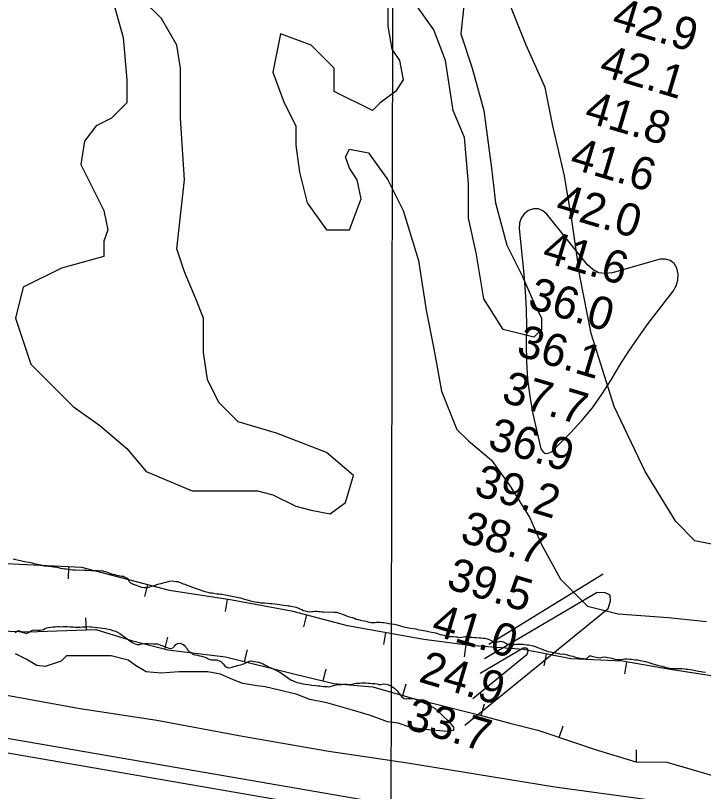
# Model space of a CAD drawing. Extents: x 3187622 to 3225504, y 800805 to 826213.
# Drawn here: x 3206739 to 3208153, y 808349 to 809944 of the extents above; entities that cross this region are included whole.
import ezdxf

# ---------------------------------------------------------------- set-up
doc = ezdxf.new("R2010")
doc.units = 0
for name, color, linetype in [('V-BORW-LINE', 7, 'Continuous'), ('V-GRID-MAJR', 7, 'Continuous'), ('V-LEVE-TOET', 7, 'Continuous'), ('V-RIVR-RANG', 7, 'Continuous'), ('V-SITE-VEGE', 7, 'Continuous'), ('V-SURV-LINE', 7, 'Continuous'), ('V-TOPO-MAJR', 7, 'Continuous'), ('V-TOPO-MINR', 7, 'Continuous')]:
    doc.layers.add(name, color=color, linetype=linetype)

msp = doc.modelspace()

# ---------------------------------------------------------------- linework, layer by layer
at = {"layer": 'V-BORW-LINE'}
for p, q in [((3206848.1, 808811), (3206847, 808786)), ((3207010.1, 808774.2), (3207003.8, 808750)), ((3207173.8, 808744), (3207170, 808719.3)), ((3207337.2, 808712), (3207330.8, 808687.8)), ((3206884.5, 808681.3), (3206883.7, 808706.3)), ((3207045.5, 808641.9), (3207051.8, 808666.1)), ((3207499.6, 808675.7), (3207495.2, 808651.1)), ((3207664.3, 808650.6), (3207661.1, 808625.8)), ((3207209.9, 808616.3), (3207216, 808640.6)), ((3207829.5, 808631.6), (3207824.6, 808607.1)), ((3207371.6, 808576.3), (3207377.4, 808600.7)), ((3207994.9, 808615.5), (3207990.6, 808590.9)), ((3207534.8, 808546.5), (3207541.7, 808570.5)), ((3207696.2, 808505.3), (3207702.8, 808529.4)), ((3207856.5, 808460.3), (3207864.6, 808484)), ((3208015.1, 808409.8), (3208015.2, 808434.8))]:
    msp.add_line(p, q, dxfattribs=at)
for points in [[(3208187.2, 808584.2), (3208084.3, 808599.8), (3207986.6, 808617), (3207880.1, 808621.5), (3207782.8, 808641), (3207673.1, 808649.4), (3207578.3, 808661.7), (3207421.2, 808689.7), (3207309.5, 808719.3), (3207184.3, 808742.4), (3207055.6, 808762.2), (3206875.1, 808809.7), (3206703.7, 808817.5)], [(3206630.2, 808682.1), (3206764.8, 808677.3), (3206903.9, 808682), (3206977.4, 808659.7), (3207052, 808640.3), (3207170.4, 808626.2), (3207313.7, 808590.2), (3207393.3, 808571.1), (3207473.5, 808564.2), (3207549.3, 808542.3), (3207693.7, 808505.9), (3207754.7, 808489.3), (3207812.3, 808475.5), (3207889.7, 808448.9), (3207928.1, 808436.1), (3208013.7, 808409.8), (3208077.8, 808409.7), (3208209, 808370.9)]]:
    msp.add_lwpolyline(points, dxfattribs=at)
at = {"layer": 'V-GRID-MAJR'}
msp.add_spline([(3207506.7, 806215.5), (3207519, 812274.2), (3207531.4, 818336.4), (3207543.7, 824398.7), (3207543.7, 824402.1)], degree=3, dxfattribs=at)
at = {"layer": 'V-LEVE-TOET'}
msp.add_lwpolyline([(3208190, 808304.5), (3208038.9, 808332.2), (3207847.4, 808358.3), (3207684, 808384.8), (3207544.9, 808407.2), (3207382.8, 808431.1), (3207205.3, 808462.5), (3207029.3, 808495.2), (3206871.5, 808519.1), (3206709.4, 808548.5), (3206539.7, 808582.8), (3206383.9, 808609.5), (3206202, 808641.8), (3206032.6, 808669.3), (3205914.6, 808689.5), (3205792, 808708.7)], dxfattribs=at)
at = {"layer": 'V-SITE-VEGE'}
for points in [[(3206936.2, 809985.1), (3206959.9, 809898.3), (3206967.8, 809811.5), (3206967.8, 809764.1), (3206936.2, 809732.6), (3206904.6, 809716.8), (3206881, 809685.2), (3206873.1, 809637.8), (3206920.4, 809543.1), (3206928.3, 809503.6), (3206920.4, 809480), (3206920.4, 809448.4), (3206833.6, 809424.7), (3206754.7, 809385.2), (3206739, 809322.1), (3206770.5, 809227.4), (3206857.3, 809140.6), (3206912.5, 809101.1), (3206967.8, 809053.7), (3207007.2, 809006.4), (3207101.9, 808966.9), (3207236, 808966.9), (3207267.6, 808959), (3207314.9, 808935.3), (3207346.5, 808927.4), (3207385.9, 808919.5), (3207417.5, 808943.2), (3207433.3, 808998.5), (3207378.1, 809045.8), (3207275.5, 809085.3), (3207196.6, 809109), (3207157.1, 809148.5), (3207133.5, 809195.8), (3207125.6, 809251.1), (3207125.6, 809322.1), (3207109.8, 809361.6), (3207086.1, 809416.8), (3207070.3, 809464.2), (3207086.1, 809606.3), (3207078.2, 809732.6), (3207078.2, 809835.2), (3207070.3, 809882.5), (3207038.8, 809937.8), (3206999.3, 809977.2)], [(3207662.1, 809977.2), (3207654.2, 809906.2), (3207677.9, 809835.2), (3207701.5, 809748.3), (3207717.3, 809629.9), (3207725.2, 809558.9), (3207748.9, 809472.1), (3207780.4, 809408.9), (3207804.1, 809353.7), (3207819.9, 809322.1), (3207819.9, 809298.4), (3207804.1, 809282.6), (3207741, 809298.4), (3207701.5, 809361.6), (3207685.8, 809456.3), (3207670, 809527.3), (3207670, 809598.4), (3207662.1, 809693.1), (3207638.4, 809748.3), (3207622.6, 809851), (3207599, 809914.1), (3207559.5, 809969.4)], [(3207504.3, 809969.4), (3207504.3, 809922), (3207512.2, 809874.6), (3207528, 809851)], [(3208214.4, 808848.5), (3208135.5, 808864.3), (3208096, 808903.8), (3208032.9, 809006.4), (3207969.8, 809140.6), (3207922.5, 809290.5), (3207898.8, 809408.9), (3207883, 809519.4), (3207867.2, 809614.2), (3207843.6, 809716.8), (3207827.8, 809795.7), (3207788.3, 809882.5), (3207756.8, 809961.5)], [(3207393.8, 809787.8), (3207393.8, 809835.2), (3207346.5, 809882.5), (3207283.4, 809906.2), (3207267.6, 809827.3), (3207291.3, 809764.1), (3207314.9, 809716.8), (3207314.9, 809677.3), (3207322.8, 809622), (3207338.6, 809558.9), (3207378.1, 809503.6), (3207425.4, 809503.6), (3207449.1, 809566.8), (3207441.2, 809606.3), (3207425.4, 809629.9), (3207417.5, 809653.6), (3207425.4, 809669.4), (3207464.8, 809661.5), (3207504.3, 809606.3), (3207535.8, 809543.1), (3207567.4, 809440.5), (3207583.2, 809337.9), (3207599, 809259), (3207614.7, 809172.1), (3207646.3, 809093.2), (3207670, 809069.5), (3207717.3, 809030.1), (3207756.8, 808974.8), (3207796.2, 808911.7), (3207819.9, 808856.4), (3207859.3, 808785.4), (3207914.6, 808730.1), (3207977.7, 808714.3), (3208080.3, 808706.4), (3208159.2, 808698.5)], [(3207528, 809851), (3207535.8, 809811.5), (3207520.1, 809787.8), (3207488.5, 809764.1), (3207472.7, 809748.3), (3207393.8, 809787.8)], [(3206734.3, 808827.3), (3206739.8, 808826), (3206745.4, 808824.7), (3206749.1, 808823.6), (3206754.9, 808822.5), (3206758, 808822), (3206761.5, 808821.4), (3206767, 808820.6), (3206770.3, 808819.5), (3206773.3, 808819), (3206776.6, 808817.9), (3206780.1, 808817.1), (3206784.1, 808816), (3206790.7, 808814.7), (3206795.2, 808813.8), (3206798.7, 808813), (3206801.8, 808812.7), (3206807.6, 808812.4), (3206813.4, 808811.8), (3206816.9, 808811), (3206820.2, 808810.7), (3206824.5, 808809.9), (3206831.5, 808808.3), (3206836, 808807.7), (3206840.1, 808806.9), (3206843.3, 808806.4), (3206848.6, 808805.8), (3206852.2, 808805.2), (3206857, 808804.9), (3206861.2, 808804.6), (3206880.2, 808804.3), (3206885, 808804), (3206893.8, 808803.4), (3206900.1, 808803.3), (3206907.2, 808803.2)], [(3206907.2, 808803.2), (3206913.8, 808802.8), (3206916.8, 808803), (3206919.8, 808802), (3206924.1, 808800.9), (3206927.6, 808799.6), (3206936.1, 808796.5), (3206939.2, 808795.9), (3206942.4, 808794.9), (3206947.2, 808793.8), (3206953.8, 808792.4), (3206956.8, 808791.9), (3206960.6, 808791.3), (3206965.1, 808789.2), (3206968.1, 808787.4), (3206970.1, 808784.6), (3206972.5, 808781), (3206975.5, 808777.7), (3206980.5, 808775.4), (3206984.6, 808773.8), (3206988.8, 808772.2), (3206992.6, 808770.9), (3206997.6, 808769.3), (3207003.2, 808768.5), (3207007.5, 808768.2), (3207011, 808768.4), (3207015.3, 808769.6), (3207018.4, 808770.8), (3207022.2, 808771.8), (3207026.2, 808773), (3207031.3, 808774.9), (3207034.3, 808775.9), (3207040.9, 808777.3), (3207044.7, 808778.3), (3207048.3, 808779.2), (3207055.4, 808781.1), (3207061.2, 808782.3), (3207068.2, 808780.5), (3207072.3, 808780.4), (3207077.6, 808778.8), (3207081.1, 808777.5), (3207083.8, 808776.2), (3207086.9, 808775.1), (3207091.6, 808773.1), (3207095.4, 808771.7), (3207099.4, 808770.4), (3207104.2, 808768.6), (3207110.5, 808766.2), (3207118.5, 808763.3), (3207121.8, 808762.3), (3207127.8, 808760.4), (3207134.4, 808758.6), (3207138.6, 808757.7), (3207142.9, 808757.2), (3207146.2, 808756.4), (3207153, 808755.3), (3207157, 808755), (3207160.8, 808754.7), (3207163.9, 808754.4), (3207169.9, 808753.3), (3207173.9, 808752.7), (3207177.2, 808752.1), (3207180.5, 808751.3), (3207183.5, 808750.8), (3207187.8, 808750), (3207193.6, 808748.6), (3207197.6, 808747.8), (3207201.4, 808747), (3207204.6, 808746), (3207217, 808742.2), (3207222, 808740.9), (3207230.8, 808739), (3207234.6, 808738.5), (3207237.9, 808737.9), (3207243.2, 808737.1), (3207250.5, 808736.7), (3207258.5, 808736.1), (3207262.3, 808735.8), (3207265.4, 808735.5), (3207272.7, 808734.6), (3207276.5, 808734.1), (3207281.2, 808733.3), (3207285.5, 808732.9), (3207290.3, 808732.1), (3207296.1, 808731.3), (3207299.6, 808731), (3207302.7, 808730.4), (3207305.7, 808730.1), (3207309, 808729.6), (3207314.8, 808728.2), (3207319.5, 808726.7), (3207323.5, 808724.8), (3207327.3, 808722.8), (3207330.6, 808721.4), (3207334.3, 808720.1), (3207339.1, 808718.8), (3207342.9, 808718.5), (3207347.7, 808718.7), (3207351, 808719.1), (3207354.3, 808719.6), (3207358.1, 808719.5)], [(3207358.1, 808719.5), (3207361.4, 808719.2), (3207365.1, 808718.9), (3207369.4, 808718.4), (3207372.4, 808718.1), (3207384.6, 808717.9), (3207390.1, 808718.3), (3207393.9, 808718), (3207398.5, 808717.7), (3207405.2, 808715.8), (3207409, 808714.5), (3207412.5, 808713.2), (3207417.8, 808710.9), (3207420.6, 808709.6), (3207424.8, 808708), (3207427.9, 808707.4), (3207431.9, 808706.9), (3207435.4, 808705.3), (3207439.4, 808703.5), (3207443.2, 808702.4), (3207447.7, 808701.4), (3207450.7, 808700.8), (3207455.8, 808699.7), (3207459.8, 808699.2), (3207462.8, 808698.1), (3207466.4, 808697.3), (3207469.6, 808696.5), (3207473.7, 808696.2), (3207478, 808696.6), (3207481, 808697.1), (3207488.6, 808697), (3207493.1, 808696.7), (3207496.9, 808696.1), (3207500.7, 808695.8), (3207506.5, 808694.7), (3207512.5, 808693.6), (3207517.6, 808692.8), (3207520.6, 808692), (3207523.6, 808691.5), (3207530.1, 808689.6), (3207533.4, 808688.3), (3207537.2, 808687.5), (3207544.2, 808686.4), (3207547.5, 808685.6), (3207551.8, 808685), (3207556.6, 808683.9), (3207561.9, 808683.1), (3207564.9, 808682.3), (3207569.4, 808681.7), (3207574.2, 808680.6), (3207577.5, 808680.3), (3207582.3, 808679.3), (3207587.6, 808678.2), (3207594.1, 808676.8), (3207598.4, 808676), (3207602.2, 808675.2), (3207608.4, 808673.1), (3207611.7, 808672), (3207615.7, 808671), (3207619, 808670.2), (3207623, 808668.8), (3207626.6, 808668), (3207630.3, 808667.7), (3207634.4, 808667.4), (3207638.7, 808667.4), (3207643.7, 808667), (3207646.7, 808666.7), (3207650, 808665.9), (3207656.3, 808666.3), (3207663.2, 808667.5), (3207667.2, 808667.5), (3207670.7, 808666.9), (3207673.8, 808666.4), (3207677.8, 808666), (3207682.1, 808665.7), (3207685.6, 808665.4), (3207691.7, 808665.1), (3207695.2, 808664.8), (3207699.5, 808664.2), (3207703.5, 808663.9), (3207710.3, 808662.3), (3207713.6, 808661), (3207716.6, 808659.7), (3207719.4, 808658.1), (3207723.1, 808656.3), (3207726.7, 808656.3), (3207731.2, 808656.5), (3207734.8, 808657.9), (3207738.3, 808657.6), (3207742.8, 808655.8), (3207746.6, 808653.7), (3207750.1, 808652.1), (3207753.6, 808651.6), (3207758.4, 808650.8), (3207763.7, 808651.4), (3207767.5, 808651.6), (3207770.8, 808651.9), (3207777.4, 808651.8), (3207781.4, 808652), (3207785.4, 808651.4), (3207790.7, 808650.8)], [(3206738.2, 808675.2), (3206740.5, 808677.5), (3206744.3, 808679.7), (3206748.9, 808678.6), (3206752.4, 808676.6), (3206757.9, 808675.2), (3206761.2, 808673.9), (3206764.2, 808675.1), (3206768.3, 808677.1), (3206771.3, 808679.1), (3206773.9, 808680.8), (3206778.7, 808681.2), (3206782.5, 808680.7), (3206785.5, 808680.4), (3206789.3, 808680.8), (3206793.1, 808681.3), (3206796.6, 808682.3), (3206799.9, 808684), (3206803.5, 808685.4), (3206806.8, 808685.9)], [(3206806.8, 808685.9), (3206811.1, 808687.1), (3206815.9, 808687.5), (3206820.2, 808687.5), (3206825, 808687.9), (3206828.5, 808687.9), (3206832.3, 808687.6), (3206836.6, 808688), (3206840.7, 808688.2), (3206846, 808687.9), (3206851, 808687.5), (3206854, 808687.5), (3206858.3, 808687.2), (3206861.9, 808687.1), (3206864.9, 808687.1), (3206868.4, 808687.1), (3206871.7, 808686.8), (3206876.8, 808687.2), (3206881.1, 808687.6), (3206884.1, 808687.6), (3206887.6, 808688), (3206892.4, 808687.5), (3206896, 808687.4), (3206900.5, 808686.8), (3206906.3, 808686), (3206912.6, 808685.4), (3206917.6, 808684.8), (3206922.9, 808684), (3206926.5, 808683.2), (3206933.3, 808681.8), (3206937, 808680.5), (3206941.1, 808679.5), (3206944.1, 808678.4), (3206948.3, 808676.6), (3206953.6, 808673.7), (3206959.1, 808669.9), (3206962.6, 808667.3), (3206968.1, 808663.2), (3206971.8, 808660.1), (3206976.1, 808657.2), (3206979.4, 808655.2), (3206983.9, 808652.3), (3206989.4, 808651), (3206993.4, 808651.4), (3206998, 808652.4), (3207004.1, 808653.3), (3207011.7, 808653.5), (3207014.9, 808652.9), (3207018.2, 808653.1), (3207022.5, 808652.8), (3207026.3, 808652.8), (3207030.3, 808652.4), (3207034.1, 808651.4), (3207037.9, 808649.8), (3207043.9, 808647.7), (3207046.9, 808646.4), (3207050.4, 808645.3), (3207054.2, 808644), (3207059, 808642.9), (3207062.3, 808644.4), (3207065.4, 808647.7), (3207068.5, 808651.4), (3207072.5, 808653.1), (3207077.3, 808654.1), (3207081.8, 808652.2), (3207085.4, 808649.9), (3207087.8, 808646.8), (3207090.1, 808644.5), (3207093.3, 808639.9), (3207096, 808637.1), (3207100.3, 808634), (3207104.3, 808631.4), (3207107.8, 808630.1), (3207112.8, 808629.1), (3207117.4, 808628), (3207121.6, 808627.2), (3207125.7, 808626.1), (3207130.7, 808624.3), (3207135.2, 808621.7), (3207139, 808620.4), (3207142, 808619.6), (3207145.8, 808619.8), (3207149.1, 808619.7), (3207152.4, 808619.7), (3207156.1, 808618.3), (3207160.9, 808616.3), (3207163.1, 808614.2), (3207165.6, 808611.6), (3207168.6, 808608.1), (3207171.8, 808605.2), (3207174.9, 808603.9), (3207178.4, 808603.4), (3207181.4, 808603.8), (3207184.5, 808604.8), (3207187.8, 808606), (3207191.3, 808607), (3207194.9, 808607.9), (3207198.2, 808608.9), (3207201.7, 808609.6), (3207205.5, 808610.8), (3207209.8, 808612.5)], [(3207790.7, 808650.8), (3207794.3, 808650.3), (3207800.3, 808648.9), (3207803.3, 808648.4), (3207808.8, 808646.3), (3207811.9, 808645.2), (3207816.1, 808643.4), (3207819.6, 808642.1), (3207824.2, 808640.2), (3207828.2, 808638.7), (3207833.2, 808637.1), (3207838.5, 808636), (3207841.5, 808635.5), (3207845.6, 808634.6), (3207848.8, 808634.3), (3207855.9, 808632.5), (3207858.9, 808631.4), (3207864.5, 808631.8), (3207868, 808631.5), (3207871, 808630.5), (3207877, 808628.6), (3207880.6, 808628.1), (3207884.8, 808627), (3207888.1, 808626), (3207891.9, 808624.4), (3207896.4, 808623.6), (3207899.7, 808623), (3207904, 808622.4), (3207907, 808622.4), (3207911.3, 808622.1), (3207914.1, 808623.3), (3207916.4, 808626.1), (3207918.7, 808628), (3207921.7, 808628), (3207925.5, 808626.9), (3207929, 808625.6), (3207932.8, 808625.1), (3207937.3, 808624.2), (3207940.6, 808624), (3207945.4, 808625.1), (3207948.7, 808626.1), (3207953.5, 808625.3), (3207956.8, 808624.5), (3207961.1, 808623.9), (3207964.6, 808622.9), (3207968.6, 808622), (3207972.1, 808621.2), (3207975.9, 808620.7), (3207981, 808620.1), (3207984, 808620.6), (3207987.5, 808620.8), (3207991.1, 808622), (3207995.4, 808621.7), (3208001.2, 808621.1), (3208004.7, 808620.8), (3208009, 808620.5), (3208012.8, 808619.9), (3208017.1, 808619.6), (3208022.9, 808618.5), (3208026.6, 808617.7), (3208030.2, 808617.1), (3208033.9, 808616.3), (3208041, 808614.2), (3208045, 808612.9), (3208049.3, 808611.3), (3208058.3, 808608.7), (3208061.4, 808608.1), (3208067.6, 808606.5), (3208074.2, 808604.4), (3208080.2, 808603), (3208083.2, 808602.5), (3208090.1, 808601.9), (3208093.1, 808601.6), (3208098.4, 808601.8), (3208103.4, 808601.7), (3208109.2, 808601.6), (3208113.8, 808601.3), (3208117.8, 808600.7), (3208121.1, 808600.2), (3208125.4, 808599.9), (3208129.9, 808599.3), (3208132.9, 808598.5), (3208136.7, 808597.7), (3208143, 808596.6), (3208148.6, 808595.8), (3208151.6, 808595.2), (3208156.9, 808594.6)], [(3207601.8, 808519.9), (3207630.4, 808492.1), (3207639.1, 808481.1), (3207639.1, 808474.6), (3207626, 808472.4), (3207580.1, 808476.8), (3207549.5, 808481.1), (3207525.5, 808489.9), (3207503.6, 808492.1), (3207468.7, 808505.2), (3207431.5, 808516.1), (3207379.1, 808531.4), (3207344.1, 808538), (3207315.7, 808548.9), (3207280.7, 808557.7), (3207252.3, 808564.2), (3207234.8, 808566.4), (3207206.4, 808570.8), (3207184.6, 808579.5), (3207160.5, 808590.5), (3207134.3, 808594.8), (3207088.4, 808594.8), (3207075.3, 808594.8), (3207038.1, 808592.6), (3207007.5, 808594.8), (3206985.7, 808608), (3206970.4, 808618.9), (3206935.4, 808627.6), (3206843.6, 808627.6), (3206832.7, 808616.7), (3206799.9, 808605.8), (3206782.5, 808608), (3206760.6, 808621.1), (3206738.7, 808632)], [(3207209.8, 808612.5), (3207213.4, 808614.3), (3207216.9, 808615.5), (3207220, 808616.7), (3207224.3, 808617.4), (3207228.6, 808616.6), (3207233.6, 808615.7), (3207238.4, 808615.2), (3207242.7, 808613.8), (3207248, 808611.2), (3207251.5, 808609.2), (3207255.2, 808607.1), (3207258.7, 808605.5), (3207262.5, 808603.7), (3207267.3, 808601.9), (3207272.5, 808599.3), (3207278.3, 808596.2), (3207282.1, 808594.1), (3207285.8, 808592), (3207294.1, 808586.1), (3207297.1, 808584.3), (3207301.6, 808580.9), (3207305.1, 808578.6), (3207309.8, 808576.3), (3207315.6, 808573.7), (3207320.9, 808572.6), (3207324.7, 808571.8), (3207329.5, 808570.4), (3207334.2, 808569.6), (3207340.5, 808568.8), (3207344.3, 808568), (3207347.8, 808567.7), (3207356.9, 808567), (3207360.5, 808566.5), (3207364.7, 808566.2), (3207367.8, 808565.6), (3207371.8, 808565), (3207375.8, 808564.7), (3207379.4, 808564.7), (3207382.4, 808564.4), (3207385.9, 808565.1), (3207390.5, 808566.6), (3207395.3, 808567.5), (3207398.6, 808568), (3207402.2, 808568.9), (3207405.2, 808569.1), (3207408.7, 808569.3), (3207412.3, 808569.8), (3207416.1, 808569.7), (3207420.6, 808569.4), (3207423.9, 808568.9), (3207427.4, 808569.3), (3207430.7, 808570), (3207435.8, 808571.2), (3207438.8, 808571.7), (3207442.9, 808571.9), (3207446.2, 808572.1), (3207451, 808572.3), (3207454.5, 808572.2), (3207459, 808572.2), (3207464.8, 808571.8), (3207467.9, 808571.5), (3207471.6, 808571.2), (3207474.9, 808571.2), (3207478.2, 808570.9), (3207482.2, 808570.6), (3207486, 808569.2), (3207489.5, 808568.7), (3207492.6, 808569.7), (3207495.9, 808570.1), (3207500.7, 808569.5), (3207504.2, 808568.7), (3207508.5, 808567.2), (3207511.2, 808565.6), (3207514.7, 808563.8), (3207518, 808561.7), (3207520.2, 808559.7), (3207523.7, 808555.8), (3207527.2, 808550.2), (3207530.4, 808547.2), (3207532.4, 808544.6), (3207534.9, 808542.3), (3207538.1, 808540.2), (3207542.2, 808539.7), (3207545.5, 808540.1), (3207550.8, 808540.3), (3207555.6, 808540), (3207558.6, 808539.4), (3207562.4, 808538.4), (3207566.1, 808536.8), (3207570.1, 808534.7), (3207576.9, 808531.8), (3207579.7, 808530.5), (3207582.7, 808529.2), (3207585.9, 808527.7), (3207590, 808525.6), (3207593, 808524), (3207596.5, 808522.2), (3207601.7, 808519.9), (3207601.8, 808519.9)]]:
    msp.add_lwpolyline(points, dxfattribs=at)
at = {"layer": 'V-SURV-LINE'}
for points in [[(3205689.5, 808637.1), (3208411.9, 808166.7)], [(3208406.8, 808137.1), (3205684.4, 808607.5)]]:
    msp.add_lwpolyline(points, dxfattribs=at)
at = {"layer": 'V-TOPO-MAJR'}
msp.add_lwpolyline([(3207662.8, 808485.7), (3207957.2, 808725.1), (3207962.2, 808740.8), (3207961.1, 808752.3), (3207950.7, 808757.3), (3207934.3, 808758.1), (3207703, 808621.7)], dxfattribs=at)
at = {"layer": 'V-TOPO-MINR'}
for points in [[(3207999.4, 809254.3), (3208019.2, 809282.8), (3208039.7, 809310.7), (3208090.6, 809377.2), (3208096.7, 809388.4), (3208100.5, 809399.9), (3208100.7, 809412), (3208098.6, 809424.5), (3208092.5, 809434), (3208084.9, 809440.6), (3208075.2, 809443.1), (3208063.9, 809442.8), (3207965.6, 809414.7), (3207951.1, 809413.4), (3207937.6, 809415.2), (3207925.5, 809421.6), (3207914.5, 809431.1), (3207831.2, 809535.7), (3207822.8, 809542.5), (3207813.7, 809546.4), (3207803.8, 809546.3), (3207793.4, 809543.3), (3207784.6, 809536.1), (3207778, 809527.6), (3207774.9, 809517.4), (3207773.9, 809506.1), (3207783.7, 809412.5), (3207786.7, 809376.5), (3207788.7, 809340.5), (3207789.3, 809304.4), (3207788.8, 809268.3), (3207789, 809232.3), (3207791, 809196.4), (3207795.8, 809160.9), (3207802.3, 809125.5), (3207818.6, 809053.5), (3207822.7, 809047.5), (3207827.6, 809043.9), (3207833.6, 809044.3), (3207840.4, 809047.2), (3207879.4, 809086), (3207902.9, 809111.3), (3207924.9, 809137.8), (3207944.7, 809166), (3207963.1, 809195.3), (3207980.9, 809225), (3207999.4, 809254.3)], [(3207946.8, 808795.7), (3207711.8, 808651.5)], [(3207678.9, 808540.2), (3207790.9, 808631.3), (3207792.8, 808637.2), (3207792.3, 808641.6), (3207788.4, 808643.5), (3207782.2, 808643.8), (3207694.1, 808591.9)]]:
    msp.add_lwpolyline(points, dxfattribs=at)

# ---------------------------------------------------------------- texts
at = {"layer": 'V-RIVR-RANG'}
for s, p in [('42.9', (3207961.8, 809918.2)), ('42.1', (3207936, 809821.5)), ('41.8', (3207905.4, 809726.3)), ('41.6', (3207875.3, 809630.9)), ('42.0', (3207845.9, 809535.3)), ('41.6', (3207818.6, 809439.1)), ('36.0', (3207789.3, 809343.5)), ('36.1', (3207766, 809246.1)), ('37.7', (3207735.4, 809150.9)), ('36.9', (3207706.8, 809055)), ('39.2', (3207678.7, 808959.1)), ('38.7', (3207650.4, 808863.2)), ('39.5', (3207622.1, 808767.3)), ('41.0', (3207591, 808672.2)), ('24.9', (3207565.2, 808575.5)), ('33.7', (3207537.1, 808479.6))]:
    msp.add_text(s, height=67, rotation=343.3983, dxfattribs=at).set_placement(p)

doc.saveas('drawing.dxf')
